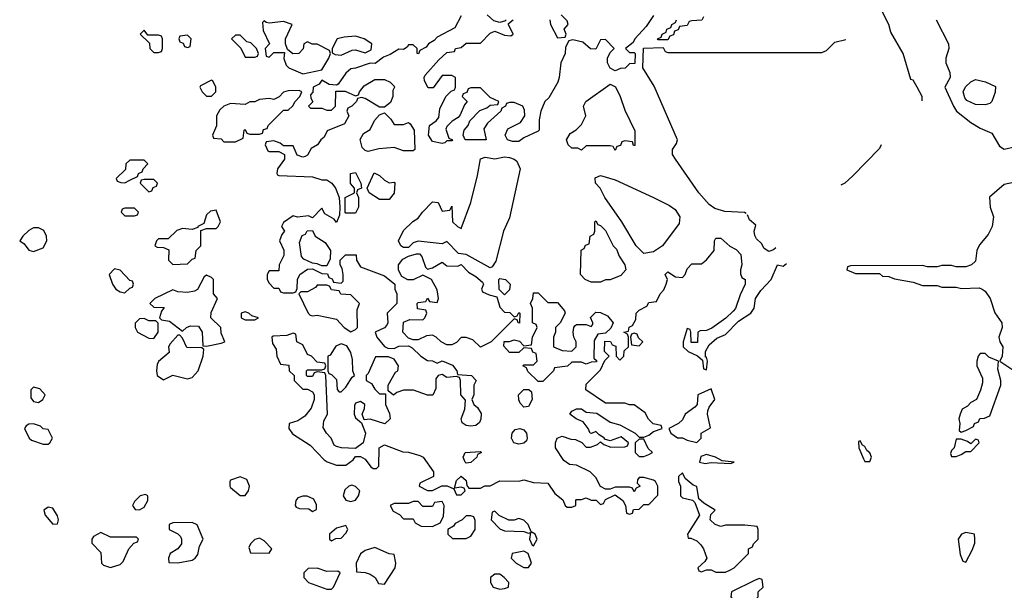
# Model space of a CAD drawing. Header units: inches. Extents: x 2601682 to 2755810, y 449311 to 584050.
# Tile 391 of 505: x 2721572 to 2725670, y 513157 to 515530. Entities that reach past the tile are written whole.
import ezdxf

# ---------------------------------------------------------------- set-up
doc = ezdxf.new("R2010")
doc.units = ezdxf.units.IN
doc.header["$MEASUREMENT"] = 0
doc.layers.add('C7521', color=7, linetype='Continuous')

msp = doc.modelspace()

# ---------------------------------------------------------------- linework, layer by layer
at = {"layer": 'C7521', "color": 2, "elevation": 2}
for points in [[(2725328, 515192), (2725328.7, 515210), (2725308, 515250), (2725290, 515278), (2725281, 515281), (2725248.7, 515390), (2725198, 515478), (2725188.7, 515510), (2725119, 515650)], [(2723410, 515546), (2723383.6, 515496.4), (2723310, 515458), (2723296.9, 515443.1), (2723274, 515430), (2723263.6, 515416.4), (2723238, 515402), (2723231.6, 515388.4), (2723226, 515390), (2723226, 515410), (2723210, 515426), (2723190, 515426), (2723184.7, 515415.3), (2723170, 515406), (2723150, 515408), (2723114.4, 515385.6), (2723086, 515374), (2723052, 515348), (2723030, 515348.7), (2722970, 515328), (2722950, 515326), (2722930, 515308), (2722898, 515262), (2722890, 515258), (2722860.4, 515260.4), (2722830, 515278), (2722818, 515262), (2722794, 515250), (2722791.6, 515228.4), (2722782, 515218), (2722783.6, 515203.6), (2722792, 515188), (2722774, 515170), (2722782, 515162), (2722830, 515162), (2722850, 515154), (2722870, 515154), (2722886, 515170), (2722887.3, 515232.7), (2722927.3, 515232.7), (2722970, 515214), (2722982, 515218), (2722986, 515230), (2723005.6, 515254.4), (2723050, 515282), (2723090, 515282), (2723114, 515270), (2723130, 515254), (2723132, 515250), (2723124.7, 515235.3), (2723124.7, 515210), (2723114.8, 515185.2), (2723090, 515166), (2723070, 515166), (2723010, 515202), (2722994, 515206), (2722978, 515202), (2722974, 515190), (2722954, 515170), (2722938, 515162), (2722934, 515150), (2722942, 515130), (2722923.6, 515096.4), (2722851.6, 515068.4), (2722838.8, 515041.2), (2722824.7, 515030), (2722812, 515010), (2722785.4, 514994.6), (2722770, 514966), (2722759.6, 514960.4), (2722750, 514958), (2722727.3, 514967.3), (2722710, 515006), (2722670, 515006), (2722656.4, 515016.4), (2722630, 515026), (2722598, 515022), (2722594, 515010), (2722604.7, 514984.7), (2722610, 514982), (2722650, 514982), (2722674, 514970), (2722674, 514950), (2722644.7, 514910), (2722642, 514890), (2722645.4, 514885.4), (2722650, 514882), (2722790, 514876), (2722830, 514864.7), (2722850, 514864.7), (2722870.7, 514850.7), (2722886, 514830), (2722902, 514790), (2722904.7, 514750), (2722903.6, 514716.4), (2722890, 514686), (2722880.4, 514700.4), (2722842, 514722), (2722830, 514746), (2722790, 514706), (2722774, 514714), (2722728.7, 514708.7), (2722710, 514714), (2722670, 514686), (2722662, 514670), (2722674, 514650), (2722663.6, 514636.4), (2722654, 514610), (2722671.6, 514571.6), (2722672, 514550), (2722652, 514510), (2722650, 514486), (2722610, 514486), (2722602, 514470), (2722602, 514450), (2722610, 514434), (2722630, 514414), (2722650, 514414), (2722658, 514398), (2722670, 514394), (2722710, 514394), (2722722, 514398), (2722727.3, 514412.7), (2722728, 514450), (2722738, 514470), (2722770, 514492), (2722790, 514494), (2722830, 514474), (2722852.7, 514472.7), (2722858, 514458), (2722872.7, 514452.7), (2722878, 514438), (2722910, 514434), (2722918, 514442), (2722918, 514470), (2722914.6, 514494.6), (2722906, 514510), (2722906, 514530), (2722928.4, 514551.6), (2722972.7, 514552.7), (2722974, 514530), (2722990, 514502), (2723090, 514464.7), (2723134, 514430), (2723134, 514410), (2723142, 514390), (2723142, 514350), (2723102, 514310), (2723104.7, 514270), (2723099.8, 514260.2), (2723091, 514249), (2723052, 514230), (2723058, 514210), (2723090, 514171.3), (2723103.6, 514163.6), (2723130, 514162), (2723150, 514172), (2723190, 514174), (2723206, 514166), (2723242, 514130), (2723270, 514112), (2723290, 514111.3), (2723310, 514102), (2723330, 514111), (2723373.2, 514093.2), (2723392, 514070), (2723394, 514054), (2723452, 514050), (2723471.3, 514030), (2723462, 514010), (2723462, 513970), (2723454, 513950), (2723462, 513930), (2723476.9, 513916.9), (2723492, 513892), (2723491.1, 513868.9), (2723485.4, 513854.6), (2723470, 513842), (2723450, 513839), (2723430, 513842), (2723414, 513854), (2723409, 513870), (2723424, 513910), (2723427.3, 513947.3), (2723408, 513970), (2723406, 514030), (2723402, 514042), (2723390, 514046), (2723350, 514042), (2723330, 514054), (2723314, 514050), (2723303.6, 514036.4), (2723303.6, 513996.4), (2723291.1, 513968.9), (2723270, 513969), (2723211.3, 513988.7), (2723190, 513989), (2723170, 513988.7), (2723141, 513979), (2723128, 513968), (2723106, 513986), (2723106, 514010), (2723136.4, 514063.6), (2723146, 514070), (2723148, 514090), (2723130, 514118), (2723107.3, 514127.3), (2723052.7, 514127.3), (2723022, 514058), (2723014, 514050), (2723014, 514030), (2723036.9, 514016.9), (2723050, 513994), (2723070, 513974), (2723094, 513974), (2723094, 513930), (2723111.6, 513891.6), (2723114, 513870), (2723091.3, 513848.7), (2723030, 513868), (2723006, 513866), (2722998, 513890), (2723007.3, 513912.7), (2723008, 513930), (2722990, 513942), (2722970, 513935.3), (2722965.4, 513925.4), (2722964.7, 513890), (2722970, 513874), (2722994, 513854), (2723011.1, 513811.1), (2723002, 513770), (2722970, 513746), (2722911.1, 513748.9), (2722890, 513755.3), (2722881.2, 513761.2), (2722868.7, 513790), (2722848.7, 513810), (2722834.6, 513834.6), (2722838, 513862), (2722853.2, 513890), (2722846, 514050), (2722842, 514062), (2722810, 514066), (2722798, 514062), (2722790, 514046), (2722770, 514046), (2722766, 514050), (2722766, 514070), (2722770, 514074), (2722830, 514074), (2722842, 514078), (2722846, 514090), (2722842, 514102), (2722810, 514106), (2722786, 514130), (2722770, 514138), (2722750, 514178), (2722726, 514190), (2722722, 514222), (2722710, 514226), (2722683.6, 514216.4), (2722626.8, 514213.2), (2722622, 514210), (2722623.6, 514183.6), (2722639.6, 514159.6), (2722642, 514130), (2722658, 514098), (2722692.7, 514092.7), (2722694, 514070), (2722714, 514050), (2722714, 514030), (2722750, 513994), (2722770, 513994), (2722790, 513982), (2722798, 513970), (2722798, 513950), (2722785.4, 513914.6), (2722758.8, 513881.2), (2722730, 513862), (2722694, 513850), (2722692, 513830), (2722707.1, 513807.1), (2722780.7, 513760.7), (2722839.6, 513699.6), (2722851.1, 513691.1), (2722890, 513678), (2722930, 513678), (2722960.4, 513699.6), (2722970, 513714), (2722990, 513714), (2723010, 513702), (2723034, 513670), (2723043.6, 513663.6), (2723056.4, 513663.6), (2723067.3, 513672.7), (2723068, 513750), (2723090, 513762), (2723167.3, 513732.7), (2723190, 513731.3), (2723238, 513718), (2723250.8, 513710.8), (2723294, 513650), (2723294, 513630), (2723238, 513602), (2723234, 513590), (2723270, 513572), (2723290, 513572), (2723328.7, 513591.3), (2723351.3, 513591.3), (2723379.6, 513579.6), (2723390, 513554), (2723410, 513554), (2723426, 513570), (2723422, 513582), (2723410, 513586), (2723382, 513582), (2723390, 513614), (2723410, 513632), (2723430, 513614), (2723432.7, 513592.7), (2723442, 513582), (2723490, 513582), (2723508.4, 513591.6), (2723530, 513592), (2723570, 513612), (2723650, 513611.3), (2723670, 513616), (2723710, 513604.7), (2723770, 513602), (2723799.6, 513559.6), (2723832.7, 513532.7), (2723842, 513510), (2723850, 513502), (2723870, 513502), (2723886, 513510), (2723886, 513530), (2723890, 513534), (2723910, 513534), (2723930, 513542), (2723950, 513532), (2723971.6, 513531.6), (2723990, 513514), (2724002, 513518), (2724010, 513534), (2724050, 513554), (2724082, 513530), (2724094, 513510), (2724098, 513478), (2724110, 513474), (2724122, 513478), (2724127.3, 513492.7), (2724150, 513494), (2724170, 513514), (2724190, 513514), (2724227.3, 513552.7), (2724228, 513590), (2724218, 513610), (2724210, 513615.3), (2724170, 513626), (2724150, 513626), (2724143.6, 513616.4), (2724142, 513602), (2724154, 513590), (2724138, 513582), (2724130, 513566), (2724122, 513582), (2724110, 513586), (2724050, 513586), (2724030, 513578), (2724010, 513578), (2723988.9, 513588.9), (2723970, 513626), (2723946, 513650), (2723890, 513678), (2723860.4, 513680.4), (2723836.4, 513696.4), (2723802, 513750), (2723802, 513770), (2723809, 513790), (2723830, 513798), (2723866, 513786), (2723884.7, 513784.7), (2723911.3, 513771.3), (2723930, 513752), (2723947.3, 513752.7), (2723976.4, 513763.6), (2723990, 513774), (2724003.6, 513763.6), (2724032.7, 513752.7), (2724090, 513754), (2724102, 513758), (2724106, 513770), (2724075.3, 513795.3), (2724030, 513778), (2724006, 513786), (2724006, 513790), (2723983.1, 513803.1), (2723970, 513818), (2723951.6, 513808.4), (2723946, 513810), (2723938, 513830), (2723917.2, 513857.2), (2723888, 513870), (2723862, 513890), (2723870, 513902), (2723890, 513911), (2723910, 513911.3), (2723930, 513898), (2723974, 513894), (2724030, 513856), (2724070, 513844.7), (2724134, 513810), (2724150, 513794), (2724170, 513794), (2724190, 513802), (2724210, 513818), (2724246, 513830), (2724242, 513842), (2724208.9, 513848.9), (2724189, 513869), (2724174.6, 513894.6), (2724130, 513928), (2724110, 513928), (2724090, 513935.3), (2724010, 513935.3), (2723928, 513990), (2723930, 514014), (2723990, 514074), (2724007.3, 514112.7), (2724026, 514130), (2724006, 514150), (2724007.3, 514192.7), (2724031.6, 514191.6), (2724038, 514178), (2724052.7, 514172.7), (2724054, 514130), (2724070, 514114), (2724086, 514130), (2724087.3, 514152.7), (2724106, 514170), (2724106, 514210), (2724102, 514222), (2724086, 514230), (2724106, 514234), (2724108.4, 514251.6), (2724122, 514258), (2724136.4, 514283.6), (2724138, 514310), (2724150, 514322), (2724182, 514338), (2724190, 514354), (2724222, 514358), (2724238, 514390), (2724253.6, 514406.4), (2724262, 514430), (2724268, 514450), (2724258, 514470), (2724270, 514482), (2724301, 514461), (2724330, 514458), (2724342, 514470), (2724350, 514494), (2724370, 514514), (2724410, 514514), (2724430, 514532), (2724462, 514570), (2724464, 514610), (2724470, 514622), (2724490, 514622), (2724527.5, 514587.5), (2724553.7, 514573.7), (2724574, 514554), (2724578, 514510), (2724572, 514490), (2724572.7, 514472.7), (2724578, 514458), (2724592, 514450), (2724592, 514430), (2724570, 514386), (2724550.8, 514329.2), (2724542, 514318), (2724510.8, 514289.2), (2724452.7, 514247.3), (2724430, 514238), (2724403.6, 514236.4), (2724394, 514230), (2724392.7, 514187.3), (2724367.3, 514187.3), (2724366, 514230), (2724362, 514242), (2724350, 514246), (2724334, 514190), (2724334, 514170), (2724354, 514150), (2724392.7, 514132.7), (2724414, 514114), (2724418, 514078), (2724430, 514074), (2724434, 514110), (2724430, 514126), (2724426, 514126), (2724426, 514150), (2724442, 514178), (2724474, 514206), (2724510, 514221), (2724564.1, 514275.9), (2724615.3, 514310), (2724629, 514330), (2724634, 514370), (2724656.5, 514403.5), (2724699.3, 514450), (2724726, 514510), (2724750, 514504.7), (2724764, 514516)], [(2724210, 515548), (2724178.8, 515501.2), (2724132, 515450), (2724124.7, 515435.3), (2724094, 515410), (2724110, 515394), (2724130, 515394), (2724134, 515390), (2724132.7, 515347.3), (2724110, 515346), (2724091.6, 515328.4), (2724072.7, 515327.3), (2724050, 515318), (2724028.9, 515328.9), (2724018, 515350), (2724018, 515370), (2724030, 515394), (2724046, 515410), (2724010, 515448), (2723990, 515446), (2723970, 515408), (2723948.4, 515408.4), (2723916.4, 515436.4), (2723874, 515446), (2723858, 515442), (2723843.6, 515416.4), (2723842, 515390), (2723824.7, 515350), (2723818, 515290), (2723811.3, 515270), (2723774.4, 515205.6), (2723758, 515190), (2723741, 515150), (2723734, 515114), (2723734, 515070), (2723730, 515066), (2723670, 515039), (2723650, 515024), (2723623.2, 515023.2), (2723602, 515030), (2723593.2, 515050), (2723603.2, 515076.8), (2723657, 515103), (2723674, 515130), (2723673.2, 515153.2), (2723666, 515170), (2723630, 515186), (2723610, 515186), (2723598, 515182), (2723594, 515170), (2723578, 515162), (2723574, 515150), (2723519.6, 515100.4), (2723503.6, 515076.4), (2723514, 515030), (2723426, 515030), (2723418, 515050), (2723422, 515070), (2723438, 515090), (2723446, 515110), (2723487.3, 515152.7), (2723516.4, 515163.6), (2723530, 515174), (2723562, 515178), (2723566, 515190), (2723530, 515206), (2723490, 515246), (2723450, 515246), (2723438, 515242), (2723432.7, 515227.3), (2723418, 515222), (2723414, 515210), (2723434, 515190), (2723423.6, 515176.4), (2723405.4, 515134.6), (2723396.9, 515123.1), (2723371.6, 515108.4), (2723350, 515086), (2723345.4, 515074.6), (2723358, 515038), (2723374, 515030), (2723370, 515026), (2723350, 515026), (2723342, 515018), (2723330, 515015.3), (2723290, 515024), (2723274, 515050), (2723278, 515090), (2723306, 515110), (2723316.4, 515123.6), (2723320.4, 515159.6), (2723346, 515210), (2723367.3, 515232.7), (2723382, 515238), (2723386, 515250), (2723386, 515290), (2723370, 515298), (2723330, 515298), (2723292.7, 515247.3), (2723272.7, 515247.3), (2723256.4, 515276.4), (2723255.3, 515290), (2723260.2, 515299.8), (2723316.4, 515363.6), (2723350, 515394), (2723382, 515398), (2723386, 515410), (2723410, 515414), (2723430, 515432), (2723490, 515432), (2723530, 515474), (2723550, 515482), (2723590, 515466), (2723616.4, 515463.6), (2723626, 515470), (2723606, 515510), (2723606, 515514), (2723626, 515530)], [(2723594, 515530), (2723594, 515526), (2723570, 515518), (2723544.7, 515524.7), (2723518, 515550)], [(2723778, 515530), (2723781, 515510), (2723810, 515454), (2723842, 515458), (2723846, 515470), (2723838, 515490), (2723855.3, 515510), (2723850, 515526), (2723826, 515550)], [(2724418, 515542), (2724411.6, 515528.4), (2724370, 515526), (2724358, 515522), (2724350, 515506), (2724318, 515502), (2724312.7, 515487.3), (2724298, 515482), (2724292.7, 515467.3), (2724278, 515462), (2724270, 515446), (2724230, 515446), (2724226, 515450), (2724242, 515458), (2724246, 515470), (2724262, 515478), (2724266, 515490), (2724282, 515498), (2724286, 515510), (2724302, 515518), (2724306, 515530)], [(2725386.8, 515530), (2725437.3, 515430), (2725438.8, 515410), (2725426.8, 515370), (2725426.8, 515350), (2725442.8, 515310), (2725444.7, 515290), (2725422.8, 515250), (2725458.8, 515170), (2725471, 515150), (2725530, 515102.8), (2725570, 515078.8), (2725618.5, 515058.5), (2725650, 515004.7), (2725670, 514992), (2725718, 515002)], [(2724596, 514724), (2724588.4, 514728.4), (2724507.1, 514732.9), (2724465.4, 514745.4), (2724441, 514761), (2724398, 514810), (2724301.2, 514950), (2724289, 514970), (2724289, 514990), (2724305.2, 515014.8), (2724309.2, 515030), (2724213.2, 515253.2), (2724166, 515330), (2724168.4, 515411.6), (2724250, 515414), (2724258, 515398), (2724270, 515394), (2724910, 515394), (2724930, 515402), (2724964, 515436), (2725010, 515447.3)], [(2725158, 515010), (2725150, 514994), (2725039, 514881), (2725006, 514850), (2724990, 514842)], [(2725739.8, 514860.2), (2725670, 514844), (2725607.7, 514792.3), (2725611.3, 514750), (2725624.7, 514710), (2725618.8, 514670), (2725603.5, 514636.5), (2725566.4, 514593.6), (2725556, 514570), (2725550, 514526), (2725534, 514510), (2725510, 514502), (2725470, 514502), (2725450, 514508), (2725410, 514508), (2725390, 514502), (2725350, 514502), (2725330, 514508), (2725030, 514506), (2725018, 514502), (2725014, 514490), (2725050, 514474), (2725150, 514474), (2725163.6, 514463.6), (2725190, 514462), (2725212.7, 514452.7), (2725290, 514438), (2725330, 514424.7), (2725390, 514424.7), (2725410, 514418), (2725470, 514418), (2725491.6, 514411.6), (2725564.7, 514415.3), (2725578, 514410), (2725590, 514401), (2725610.5, 514370.5), (2725630, 514311.3), (2725659.3, 514270), (2725660.5, 514250), (2725646.8, 514210), (2725651, 514190), (2725664, 514170), (2725661, 514130), (2725652, 514110), (2725734.9, 514054.9)], [(2724719.2, 514580.8), (2724710, 514572.7), (2724690, 514566), (2724670, 514578), (2724659, 514599), (2724638, 514618), (2724632.3, 514632.3), (2724629, 514650), (2724636, 514676), (2724610, 514698), (2724601, 514719)]]:
    msp.add_lwpolyline(points, dxfattribs=at)
for points in [[(2722590, 515526), (2722582, 515518), (2722585.4, 515485.4), (2722612, 515430), (2722594, 515410), (2722598, 515378), (2722610, 515374), (2722630, 515394), (2722674, 515394), (2722672, 515368), (2722681.4, 515341.4), (2722692, 515330), (2722750, 515304.7), (2722830, 515322), (2722858, 515370), (2722866, 515390), (2722862, 515402), (2722810, 515428), (2722788.7, 515428.7), (2722770, 515438), (2722754, 515430), (2722751.3, 515408.7), (2722734, 515390), (2722708.4, 515388.4), (2722686, 515406), (2722678, 515430), (2722678, 515450), (2722706, 515510), (2722670, 515522), (2722610, 515515.3), (2722598, 515518)], [(2722090, 515486), (2722074, 515470), (2722112.7, 515432.7), (2722114, 515410), (2722130, 515394), (2722150, 515394), (2722162, 515398), (2722166, 515410), (2722166, 515450), (2722162, 515462), (2722150, 515466), (2722106, 515466)], [(2722270, 515466), (2722238, 515462), (2722234, 515450), (2722238, 515438), (2722252.7, 515432.7), (2722258, 515418), (2722270, 515414), (2722282, 515418), (2722286, 515450)], [(2722490, 515466), (2722470, 515466), (2722454, 515450), (2722492, 515412), (2722510, 515374), (2722550, 515374), (2722562, 515378), (2722566, 515390), (2722558, 515410), (2722534, 515434), (2722518, 515438)], [(2722970, 515462), (2722922, 515458), (2722894, 515450), (2722872, 515410), (2722872.7, 515392.7), (2722884.7, 515384.7), (2722910, 515382), (2722956.4, 515403.6), (2722970, 515404.7), (2723010, 515392), (2723035.3, 515404.7), (2723038, 515430), (2723006, 515450)], [(2722370, 515278), (2722324.7, 515255.3), (2722322, 515250), (2722332, 515230), (2722350, 515212), (2722370, 515212), (2722388, 515230), (2722388, 515250), (2722375.3, 515275.3)], [(2724127.3, 515007.3), (2724122, 515022), (2724090, 515026), (2724078, 515022), (2724072.7, 515007.3), (2724058, 515002), (2724050, 514986), (2724042, 515002), (2724030, 515006), (2723930, 515006), (2723910, 514988), (2723895.3, 514995.3), (2723870, 514995.3), (2723855.3, 515010), (2723848, 515030), (2723863.1, 515056.9), (2723888.4, 515071.6), (2723910, 515094), (2723928, 515130), (2723918, 515170), (2723928, 515190), (2724030, 515262), (2724051.3, 515251.3), (2724071.1, 515211.1), (2724090, 515154), (2724131.6, 515068.4), (2724132.7, 515007.3)], [(2725590, 515175.3), (2725550, 515178), (2725514.6, 515194.6), (2725505.6, 515205.6), (2725499, 515230), (2725509.1, 515250.9), (2725530, 515272), (2725550, 515282), (2725591.1, 515271.1), (2725632.7, 515252.7), (2725631.6, 515228.4), (2725618, 515190), (2725610, 515182)], [(2722735.3, 515235.3), (2722690, 515234), (2722670, 515228), (2722651.3, 515208.7), (2722630, 515198), (2722610, 515202), (2722570, 515198), (2722550, 515188), (2722530, 515188), (2722510, 515178), (2722450, 515182), (2722422, 515170), (2722405.4, 515154.6), (2722391.3, 515130), (2722391.3, 515088.7), (2722374, 515050), (2722378, 515038), (2722410, 515034), (2722422, 515022), (2722470, 515022), (2722502, 515038), (2722506, 515070), (2722510, 515074), (2722518, 515058), (2722530, 515054), (2722570, 515054), (2722582, 515058), (2722587.3, 515072.7), (2722602, 515078), (2722606, 515090), (2722670, 515154), (2722690, 515154), (2722708.4, 515171.6), (2722718, 515190), (2722738, 515210), (2722746, 515230)], [(2723130, 515094), (2723170, 515094), (2723190, 515102), (2723196.9, 515096.9), (2723214, 515070), (2723216, 514990), (2723210, 514984), (2723170, 514984), (2723130, 514998), (2723066.4, 514993.6), (2723022, 514982), (2723010, 514986), (2722998, 514998), (2722988.9, 515031.1), (2723003.1, 515056.9), (2723030, 515074), (2723048.9, 515111.1), (2723070, 515134), (2723090, 515142), (2723116.9, 515116.9)], [(2723530, 514498), (2723430, 514554), (2723398, 514558), (2723350, 514608), (2723330, 514598), (2723230, 514608.7), (2723210, 514602), (2723190, 514582), (2723170, 514582), (2723158, 514590), (2723148, 514610), (2723170, 514654), (2723208.9, 514691.1), (2723230, 514704.7), (2723248, 514730), (2723290, 514772), (2723314, 514770), (2723330, 514734), (2723362, 514738), (2723370, 514754), (2723374, 514690), (2723394, 514670), (2723410, 514662), (2723449.2, 514770), (2723478, 514882), (2723489.3, 514950.7), (2723510, 514958), (2723550, 514950.8), (2723590, 514959.1), (2723610, 514956.3), (2723630.5, 514950.5), (2723641.4, 514941.4), (2723654.8, 514910), (2723610, 514706), (2723586, 514650), (2723554.4, 514525.6), (2723538, 514502)], [(2722090, 514946), (2722030, 514946), (2722014, 514930), (2722012.7, 514907.3), (2721974, 514870), (2721978, 514858), (2721992.7, 514852.7), (2722010, 514852), (2722030, 514862), (2722062, 514878), (2722066, 514890), (2722082, 514898), (2722086, 514910), (2722106, 514930)], [(2722930, 514726), (2722926, 514730), (2722926, 514790), (2722966, 514810), (2722966, 514830), (2722949.1, 514849.1), (2722949.2, 514890.8), (2722970, 514894), (2722992, 514850), (2722994, 514830), (2722978, 514822), (2722974, 514810), (2722982, 514790), (2722982, 514750), (2722970, 514726)], [(2723110, 514852), (2723130, 514854), (2723134, 514850), (2723131, 514809), (2723110, 514782), (2723070, 514782), (2723026, 514810), (2723018, 514830), (2723047.3, 514892.7), (2723070, 514882), (2723090, 514862)], [(2724170, 514558), (2724138, 514590), (2724078, 514690), (2724008, 514790), (2723988, 514830), (2723968, 514850), (2723967.3, 514872.7), (2723990, 514882), (2724050, 514864.7), (2724210.4, 514790.4), (2724276.9, 514756.9), (2724300.3, 514740.3), (2724319.3, 514710), (2724317.3, 514682.7), (2724247.3, 514590), (2724210, 514565.2)], [(2722130, 514866), (2722090, 514866), (2722078, 514862), (2722074, 514850), (2722110, 514814), (2722122, 514818), (2722127.3, 514832.7), (2722142, 514838), (2722146, 514850)], [(2722050, 514746), (2722010, 514746), (2721998, 514742), (2721994, 514730), (2722010, 514714), (2722050, 514714), (2722062, 514718), (2722066, 514730)], [(2722390, 514738), (2722366, 514734), (2722350, 514718), (2722338, 514682), (2722314, 514670), (2722314, 514666), (2722290, 514658), (2722250, 514662), (2722226.4, 514653.6), (2722190, 514618), (2722150, 514618), (2722142, 514610), (2722134, 514590), (2722143.6, 514583.6), (2722170, 514582), (2722192.7, 514572.7), (2722192, 514530), (2722210, 514512), (2722270, 514514), (2722290, 514534), (2722302, 514538), (2722306, 514570), (2722326, 514590), (2722326, 514654), (2722350, 514662), (2722390, 514662), (2722398, 514670), (2722408, 514690)], [(2723950, 514438), (2723926, 514450), (2723906, 514470), (2723908.4, 514571.6), (2723922, 514578), (2723927.3, 514592.7), (2723942, 514598), (2723946, 514630), (2723962, 514638), (2723966, 514650), (2723966, 514690), (2723970, 514694), (2723978, 514678), (2723990, 514674), (2724010, 514654), (2724042, 514590), (2724055.3, 514575.3), (2724066.4, 514546.4), (2724091, 514510), (2724094.8, 514490), (2724074.4, 514465.6), (2724030, 514448.7), (2724010, 514448), (2723990, 514438)], [(2721650, 514664), (2721630, 514664), (2721610, 514654), (2721584.7, 514630), (2721572, 514610), (2721590, 514598), (2721610, 514571.3), (2721630, 514566), (2721670, 514581), (2721685.2, 514610), (2721684, 514630), (2721672.9, 514652.9)], [(2722830, 514506), (2722810, 514515.3), (2722790, 514518), (2722754.6, 514534.6), (2722744.7, 514544.7), (2722736.4, 514603.6), (2722747.3, 514632.7), (2722762, 514638), (2722768.4, 514651.6), (2722790, 514654), (2722802, 514630), (2722842.8, 514602.8), (2722866, 514570), (2722864.7, 514535.3), (2722850, 514506)], [(2723270, 514492), (2723290, 514498), (2723330, 514522), (2723350, 514506), (2723395.3, 514504.7), (2723410, 514512), (2723439.6, 514479.6), (2723470, 514462), (2723498, 514438), (2723502, 514430), (2723494, 514410), (2723498, 514398), (2723525.4, 514385.4), (2723558, 514378), (2723570, 514334), (2723590, 514314), (2723611.6, 514311.6), (2723630, 514294), (2723642, 514298), (2723650, 514312), (2723654, 514310), (2723652.7, 514267.3), (2723646, 514270), (2723642, 514282), (2723630, 514286), (2723534, 514190), (2723490, 514168), (2723458, 514198), (2723430, 514208.7), (2723410, 514208), (2723390, 514188), (2723370, 514178), (2723350, 514178), (2723326, 514190), (2723306, 514210), (2723290, 514218), (2723265.4, 514214.6), (2723230, 514198), (2723210, 514198), (2723190, 514206), (2723166, 514230), (2723170, 514272), (2723196.4, 514283.6), (2723250, 514282), (2723258, 514290), (2723266, 514310), (2723262, 514322), (2723228, 514328), (2723226, 514350), (2723230, 514354), (2723262, 514358), (2723270, 514372), (2723278, 514358), (2723310, 514354), (2723315.3, 514370), (2723310, 514406), (2723286, 514450), (2723250, 514468), (2723210, 514448), (2723188, 514448), (2723162, 514462), (2723148.9, 514488.9), (2723148.7, 514510), (2723166, 514534), (2723190, 514546.8), (2723223.1, 514556.9), (2723236, 514556), (2723245.4, 514545.4), (2723261, 514501)], [(2721966, 514494), (2721944.7, 514470), (2721958, 514430), (2721972, 514410), (2721990, 514398), (2722010, 514394), (2722030, 514414), (2722042, 514418), (2722046, 514430), (2722042, 514442), (2722030, 514446), (2721990, 514488)], [(2722350, 514468), (2722339.6, 514460.4), (2722312, 514408), (2722299.6, 514400.4), (2722270, 514395.3), (2722230, 514398), (2722210, 514406), (2722134, 514370), (2722114, 514350), (2722130, 514334), (2722172.7, 514332.7), (2722162, 514318), (2722154, 514290), (2722162, 514282), (2722196, 514276), (2722250, 514234), (2722266, 514250), (2722283.1, 514256.9), (2722316, 514256), (2722331.1, 514231.1), (2722334, 514174), (2722350, 514172), (2722410, 514184.7), (2722426, 514190), (2722410, 514226), (2722408.7, 514250), (2722368, 514290), (2722368.4, 514311.6), (2722395.3, 514370), (2722378, 514390), (2722378, 514450), (2722370, 514458)], [(2722850, 514426), (2722810, 514426), (2722803.6, 514416.4), (2722770, 514398), (2722742, 514398), (2722734, 514390), (2722772, 514310), (2722781, 514301), (2722790, 514298), (2722810, 514301), (2722890, 514284.7), (2722922, 514250), (2722950, 514232), (2722970, 514242), (2722978, 514250), (2722976.4, 514323.6), (2722986, 514350), (2722950, 514386), (2722908.4, 514388.4), (2722902, 514402), (2722870, 514406), (2722862, 514422)], [(2723590, 514386), (2723568, 514408), (2723566, 514450), (2723570, 514454), (2723594, 514450), (2723614, 514430), (2723610, 514406)], [(2723770, 514354), (2723810, 514354), (2723839.6, 514319.6), (2723842, 514310), (2723822, 514270), (2723802, 514250), (2723802, 514230), (2723794, 514210), (2723794, 514170), (2723830, 514154), (2723870, 514152), (2723888, 514170), (2723888, 514190), (2723878, 514210), (2723875.3, 514230), (2723878, 514250), (2723883.1, 514256.9), (2723890, 514262), (2723930, 514262), (2723950, 514254), (2723958, 514262), (2723958, 514270), (2723948.4, 514291.6), (2723970, 514314), (2723990, 514312), (2724018, 514298), (2724042, 514270), (2724032.7, 514247.3), (2724010, 514226), (2723978, 514222), (2723963.6, 514196.4), (2723962, 514122), (2723972.7, 514112.7), (2723972.7, 514107.3), (2723950, 514106), (2723930, 514098), (2723910, 514106), (2723870, 514106), (2723851.6, 514088.4), (2723798, 514082), (2723794, 514070), (2723750, 514026), (2723730, 514026), (2723687.3, 514067.3), (2723682, 514082), (2723666, 514090), (2723670, 514094), (2723710, 514094), (2723726, 514110), (2723722, 514142), (2723707.3, 514147.3), (2723702, 514162), (2723670, 514166), (2723650, 514146), (2723610, 514146), (2723587.3, 514172.7), (2723588, 514192), (2723610, 514192), (2723630, 514198), (2723652.7, 514192.7), (2723670, 514174), (2723702, 514178), (2723706, 514210), (2723726, 514250), (2723722, 514262), (2723706, 514270), (2723706, 514330), (2723698, 514350), (2723708, 514370), (2723710, 514394), (2723730, 514394)], [(2722510, 514315.3), (2722494, 514310), (2722494, 514290), (2722510, 514282), (2722550, 514282), (2722566, 514290), (2722538, 514298), (2722526, 514310)], [(2722090, 514288), (2722070, 514286), (2722052.7, 514267.3), (2722052, 514250), (2722062, 514230), (2722110, 514206), (2722130, 514204.7), (2722148.7, 514230), (2722148, 514268), (2722138, 514278), (2722110, 514278)], [(2722238, 514218), (2722230, 514218), (2722198, 514182), (2722192, 514170), (2722194, 514146), (2722150, 514108), (2722143.5, 514096.5), (2722141, 514070), (2722144.7, 514050), (2722170, 514032), (2722208.7, 514051.3), (2722270, 514036), (2722290, 514042), (2722315.3, 514070), (2722335.3, 514130), (2722338, 514158), (2722330, 514166), (2722267.3, 514167.3), (2722250, 514206)], [(2724130, 514226), (2724118, 514222), (2724114, 514210), (2724118, 514178), (2724150, 514174), (2724166, 514190), (2724147.3, 514207.3), (2724142, 514222)], [(2722910, 514182), (2722887.1, 514172.9), (2722864.7, 514135.3), (2722854, 514130), (2722854, 514070), (2722858, 514058), (2722870, 514054), (2722890, 514034), (2722892.7, 513992.7), (2722902, 513982), (2722910, 513982), (2722930, 514002), (2722956.4, 514043.6), (2722966, 514050), (2722958, 514070), (2722957.2, 514117.2), (2722950, 514146), (2722934, 514174)], [(2725590, 514142), (2725570, 514142), (2725561, 514130), (2725556, 514110), (2725556, 514090), (2725579.8, 514039.8), (2725579.8, 514020.2), (2725571.3, 513988.7), (2725554, 513950), (2725530, 513938), (2725516.9, 513923.1), (2725494, 513910), (2725486, 513890), (2725481, 513870), (2725484.7, 513850), (2725482, 513822), (2725490, 513814), (2725510, 513822), (2725542, 513838), (2725546, 513850), (2725562, 513858), (2725568.4, 513871.6), (2725587.3, 513872.7), (2725610, 513882), (2725656, 514010), (2725656, 514030), (2725643.1, 514076.9), (2725646, 514110), (2725606, 514126)], [(2721630, 514002), (2721618, 513990), (2721618, 513958), (2721630, 513942), (2721650, 513938), (2721668, 513950), (2721678, 513970), (2721655.5, 513995.5)], [(2723670, 513918), (2723654.6, 513934.6), (2723648.9, 513948.9), (2723648.7, 513970), (2723670, 513992), (2723691.6, 513991.6), (2723702, 513982), (2723704.7, 513950), (2723690, 513922)], [(2724450, 513995.3), (2724394, 513970), (2724391.3, 513930), (2724382, 513918), (2724342, 513890), (2724330, 513866), (2724314, 513850), (2724274, 513830), (2724282, 513810), (2724310, 513791.3), (2724330, 513791.3), (2724350, 513781), (2724390, 513772), (2724408, 513790), (2724408.9, 513811.1), (2724447.3, 513832.7), (2724435.1, 513890), (2724436, 513904), (2724441.5, 513918.5), (2724465.2, 513950)], [(2721630, 513848.7), (2721610, 513848), (2721599.6, 513840.4), (2721592, 513830), (2721611.3, 513790), (2721621.4, 513781.4), (2721670, 513764.7), (2721690, 513764.7), (2721698, 513770), (2721708, 513790), (2721690, 513826), (2721670, 513828), (2721659, 513839)], [(2723650, 513764), (2723628, 513770), (2723619, 513790), (2723622, 513810), (2723634.6, 513825.4), (2723654, 513830), (2723670, 513824.7), (2723681, 513810), (2723684.7, 513790), (2723682, 513778), (2723670, 513768.7)], [(2724170, 513786), (2724150, 513786), (2724134, 513770), (2724134, 513730), (2724150, 513714), (2724170, 513714), (2724190, 513722), (2724206, 513730), (2724187.3, 513747.3)], [(2725070, 513778), (2725063.6, 513776.4), (2725064.7, 513750), (2725083.5, 513703.5), (2725090, 513692), (2725110, 513692), (2725117.2, 513710), (2725110, 513728), (2725098, 513738), (2725090, 513755.3), (2725080.2, 513760.2)], [(2725550, 513786), (2725530, 513766), (2725516.4, 513776.4), (2725490, 513786), (2725470, 513786), (2725462, 513750), (2725450, 513738), (2725446, 513726), (2725450, 513714), (2725470, 513714), (2725490, 513722), (2725510, 513734), (2725530, 513734), (2725566, 513770), (2725562, 513782)], [(2723430, 513686), (2723426, 513690), (2723418, 513710), (2723426, 513730), (2723490, 513734), (2723494, 513730), (2723478, 513722), (2723474, 513710), (2723450, 513688)], [(2724430, 513721.2), (2724406.8, 513713.2), (2724402, 513690), (2724424.9, 513684.9), (2724450, 513688), (2724530, 513684.7), (2724546, 513690), (2724495.3, 513695.3), (2724468, 513710)], [(2724330, 513646), (2724314, 513630), (2724314, 513610), (2724322, 513590), (2724322, 513550), (2724330, 513542), (2724371.6, 513531.6), (2724382, 513522), (2724402, 513470), (2724358, 513402), (2724352, 513390), (2724354, 513374), (2724366, 513374), (2724390, 513362), (2724406.4, 513346.4), (2724418, 513330), (2724432, 513290), (2724423.6, 513276.4), (2724394, 513250), (2724398, 513238), (2724410, 513234), (2724430, 513242), (2724450, 513242), (2724470, 513232), (2724510, 513232), (2724530, 513242), (2724546, 513250), (2724606, 513310), (2724606, 513330), (2724622, 513338), (2724626, 513350), (2724646, 513370), (2724646, 513410), (2724642, 513422), (2724590, 513428), (2724510, 513428), (2724490, 513422), (2724466, 513430), (2724446, 513450), (2724448.4, 513471.6), (2724466, 513490), (2724419, 513519), (2724398, 513538), (2724390, 513588), (2724374.6, 513594.6), (2724342, 513622)], [(2722490, 513629), (2722450, 513615.3), (2722446, 513610), (2722446, 513590), (2722450, 513584.7), (2722490, 513551), (2722510, 513551.3), (2722524, 513570), (2722529, 513590), (2722517.2, 513617.2)], [(2722954, 513594), (2722942, 513590), (2722925.4, 513574.6), (2722918, 513550), (2722930, 513532), (2722950, 513526), (2722970, 513532), (2722982, 513550), (2722988, 513570), (2722970, 513588)], [(2722095.3, 513555.3), (2722074, 513550), (2722050, 513526), (2722042, 513510), (2722052.7, 513492.7), (2722070, 513492), (2722090, 513502), (2722106, 513530), (2722106, 513550)], [(2722750, 513549), (2722730, 513542), (2722721, 513530), (2722718, 513510), (2722722.8, 513502.8), (2722736.9, 513496.9), (2722775.3, 513495.3), (2722790, 513484.7), (2722807.3, 513492.7), (2722807.3, 513512.7), (2722796, 513536), (2722768.9, 513548.9)], [(2723330, 513526), (2723298, 513522), (2723290, 513506), (2723250, 513506), (2723230, 513526), (2723210, 513526), (2723190, 513518), (2723130, 513518), (2723114, 513510), (2723126, 513486), (2723152.7, 513472.7), (2723170, 513454), (2723210, 513454), (2723218, 513438), (2723243.6, 513423.6), (2723290, 513422), (2723322, 513438), (2723336.4, 513463.6), (2723338, 513510)], [(2721690, 513502), (2721672, 513490), (2721678, 513470), (2721710, 513432), (2721730, 513434), (2721734, 513450), (2721730, 513466), (2721710, 513498)], [(2723550, 513486), (2723538, 513482), (2723534, 513450), (2723570, 513412), (2723590, 513404.7), (2723670, 513402), (2723690, 513394), (2723698, 513398), (2723694, 513370), (2723704.7, 513344.7), (2723710, 513342), (2723726, 513370), (2723718, 513390), (2723700.4, 513400.4), (2723688, 513430), (2723670, 513448), (2723650, 513455.3), (2723630, 513448), (2723608.4, 513448.4), (2723568, 513468)], [(2722290, 513439), (2722210, 513438), (2722194, 513430), (2722194, 513410), (2722230, 513392), (2722241, 513381), (2722246, 513370), (2722246, 513350), (2722230.6, 513329.4), (2722198, 513310), (2722191.3, 513290), (2722192.7, 513272.7), (2722230, 513271), (2722290, 513282.8), (2722302, 513290), (2722313.6, 513306.4), (2722320.2, 513339.8), (2722335.3, 513370), (2722310, 513428.7)], [(2723450, 513466), (2723430, 513466), (2723414, 513450), (2723384.7, 513435.3), (2723376.9, 513423.1), (2723354, 513410), (2723354, 513390), (2723372.7, 513372.7), (2723430, 513372), (2723450, 513382), (2723468, 513410), (2723467.3, 513447.3), (2723462, 513462)], [(2721910, 513398), (2721879.6, 513380.4), (2721872, 513370), (2721872.7, 513352.7), (2721910, 513314), (2721912, 513270), (2721921, 513261), (2721950, 513251.3), (2721990, 513264.7), (2722003.1, 513276.9), (2722026, 513330), (2722047.3, 513352.7), (2722062, 513358), (2722066, 513370), (2722058, 513378), (2721950, 513378)], [(2722930, 513426), (2722890, 513415.3), (2722862, 513390), (2722862, 513370), (2722870, 513362), (2722888, 513372), (2722910, 513374), (2722930, 513394), (2722938, 513410)], [(2725510, 513397.2), (2725492, 513390), (2725478, 513370), (2725486, 513306), (2725498, 513278), (2725510, 513274), (2725536.4, 513323.6), (2725547.3, 513352.7), (2725548, 513370), (2725546, 513390)], [(2722570, 513374), (2722550, 513368), (2722532, 513350), (2722525.4, 513334.6), (2722532.7, 513312.7), (2722610, 513312), (2722622, 513330), (2722590, 513362)], [(2723050, 513335.3), (2723010, 513322), (2722991.1, 513308.9), (2722972, 513270), (2722974, 513234), (2723010, 513231.3), (2723030, 513224.7), (2723052, 513210), (2723064.7, 513184.7), (2723090, 513182), (2723135.3, 513250), (2723138, 513270), (2723130, 513306), (2723110, 513308)], [(2723670, 513319), (2723622, 513310), (2723618, 513290), (2723638, 513270), (2723670, 513251.3), (2723690, 513252), (2723702, 513270), (2723688, 513310)], [(2722810, 513248.7), (2722772, 513248), (2722754, 513230), (2722754, 513210), (2722774, 513190), (2722850, 513162), (2722870, 513162), (2722878, 513170), (2722906, 513230), (2722896.4, 513236.4), (2722850, 513235.3)], [(2723570, 513224), (2723550, 513224), (2723531.3, 513210), (2723531.3, 513190), (2723542, 513170), (2723570, 513161), (2723590, 513164.7), (2723606, 513170), (2723608, 513190), (2723588.7, 513210)], [(2724650, 513206), (2724630, 513198), (2724534, 513150), (2724532, 513130), (2724550, 513102), (2724570, 513082), (2724590, 513082), (2724622, 513098), (2724626, 513110), (2724646, 513130), (2724646, 513150), (2724666, 513170), (2724662, 513202)]]:
    msp.add_lwpolyline(points, close=True, dxfattribs=at)

doc.saveas('drawing.dxf')
